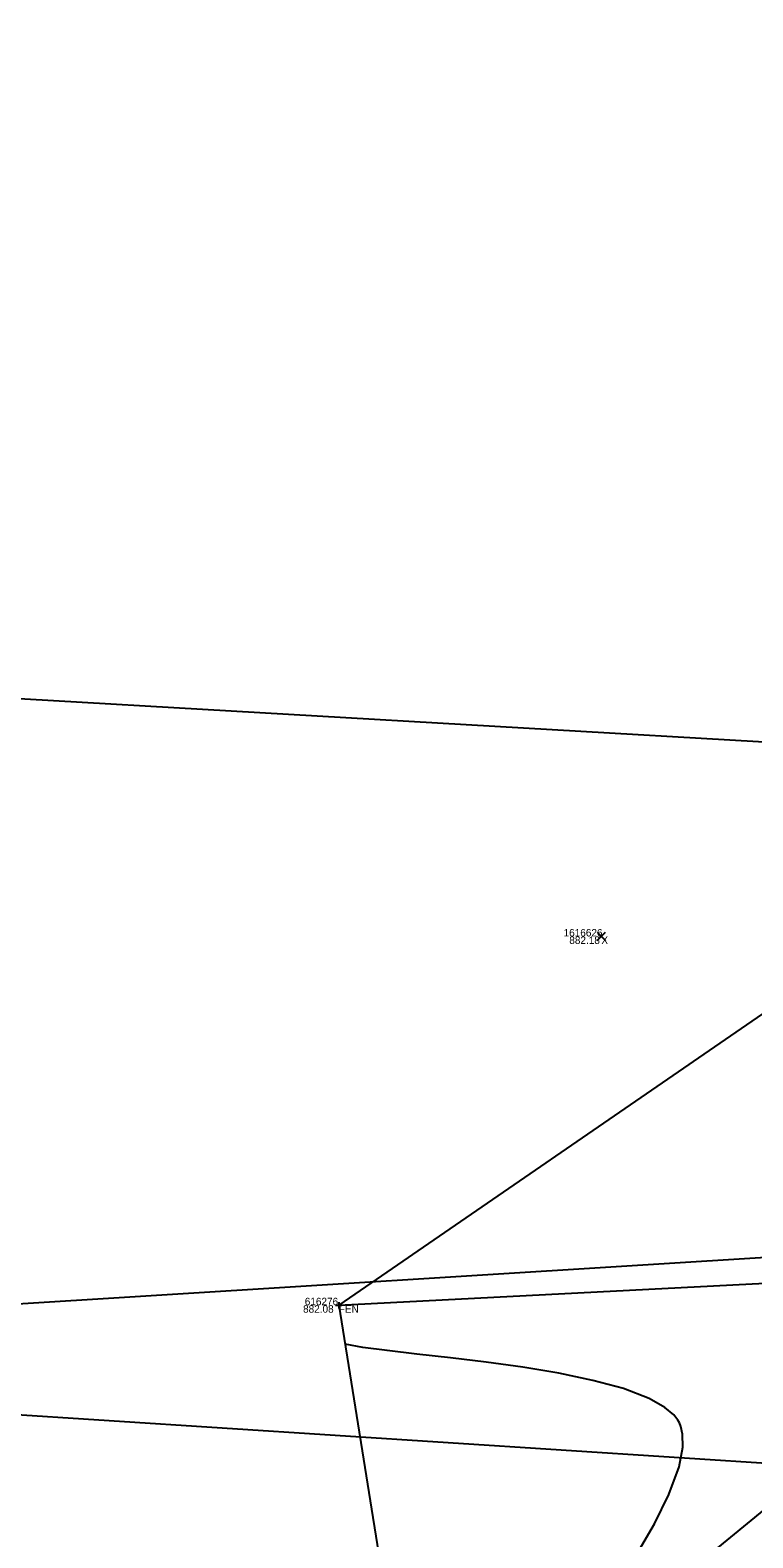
# Model space of a CAD drawing. Extents: x 1957117 to 1971063, y 701601 to 715861.
# Drawn here: x 1963737.4 to 1963771.2, y 707220.5 to 707291.1 of the extents above; entities that cross this region are included whole.
import ezdxf

# ---------------------------------------------------------------- set-up
doc = ezdxf.new("R2010")
doc.units = 0
for name, color, linetype in [('AP_X_Lights', 7, 'Continuous'), ('DT_X_Break_Line', 7, 'Continuous'), ('DT_X_Contour_Minor', 7, 'Continuous'), ('DT_X_TIN_Hull', 7, 'Continuous'), ('DV_X_Section_VMS_Line', 7, 'Continuous'), ('PV_P_Drive', 7, 'Continuous'), ('PV_P_Shoulder', 7, 'Continuous'), ('RD_P_Cells', 7, 'Continuous'), ('RS_Raster1', 7, 'Continuous'), ('RW_X_Esmt_LA', 7, 'Continuous'), ('RW_X_Esmt_RR', 7, 'Continuous'), ('SC_Scratch1', 7, 'Continuous'), ('SC_Shading5', 7, 'Continuous')]:
    doc.layers.add(name, color=color, linetype=linetype)

msp = doc.modelspace()

# ---------------------------------------------------------------- linework, layer by layer
at = {"layer": 'AP_X_Lights'}
for p, q in [((1963763.931, 707248.477), (1963764.319, 707248.867)), ((1963763.931, 707248.867), (1963764.319, 707248.477))]:
    msp.add_line(p, q, dxfattribs=at)
at = {"layer": 'DT_X_Break_Line'}
msp.add_lwpolyline([(1963549.31, 706900.902), (1963567.723, 706925.142), (1963581.753, 706948.682), (1963589.114, 706971.765), (1963604.241, 706992.933), (1963630.24, 707037.886), (1963653.883, 707082.082), (1963697.483, 707112.719), (1963727.123, 707153.396), (1963737.102, 707174.095), (1963750.986, 707197.42), (1963762.997, 707214.654), (1963786.295, 707233.762), (1963816.245, 707273.278), (1963881.4, 707289.893)], dxfattribs=at)
at = {"layer": 'DT_X_Contour_Minor'}
msp.add_lwpolyline([(1963765.805, 707219.783), (1963766.613, 707221.175), (1963767.292, 707222.548), (1963767.765, 707223.836), (1963767.942, 707224.762), (1963767.931, 707225.373), (1963767.847, 707225.733), (1963767.779, 707225.897), (1963767.707, 707226.027), (1963767.512, 707226.277), (1963767.102, 707226.625), (1963766.359, 707227.044), (1963765.163, 707227.501), (1963763.735, 707227.89), (1963762.142, 707228.221), (1963760.453, 707228.501), (1963758.736, 707228.739), (1963757.06, 707228.944), (1963755.493, 707229.122), (1963754.103, 707229.283), (1963752.959, 707229.435), (1963752.129, 707229.586)], dxfattribs=at)
msp.add_lwpolyline([(1963765.805, 707219.783), (1963766.613, 707221.175), (1963767.292, 707222.548), (1963767.765, 707223.836), (1963767.942, 707224.762), (1963767.931, 707225.373), (1963767.847, 707225.733), (1963767.779, 707225.897), (1963767.707, 707226.027), (1963767.512, 707226.277), (1963767.102, 707226.625), (1963766.359, 707227.044), (1963765.163, 707227.501), (1963763.735, 707227.89), (1963762.142, 707228.221), (1963760.453, 707228.501), (1963758.736, 707228.739), (1963757.06, 707228.944), (1963755.493, 707229.122), (1963754.103, 707229.283), (1963752.959, 707229.435), (1963752.129, 707229.586)], dxfattribs=at)
at = {"layer": 'DT_X_TIN_Hull'}
msp.add_lwpolyline([(1963940.142, 707371.501), (1963857.209, 707326.887), (1963847.297, 707313.095), (1963811.321, 707272.33), (1963751.836, 707231.407), (1963753.826, 707219.029), (1963738.818, 707206.839), (1963703.286, 707168.809), (1963648.079, 707085.514)], dxfattribs=at)
at = {"layer": 'DV_X_Section_VMS_Line'}
msp.add_line((1967938.63, 707015.18), (1962667.555, 707322.055), dxfattribs=at)
at = {"layer": 'PV_P_Drive'}
for p, q in [((1963751.69, 707231.407), (1963751.982, 707231.407)), ((1963751.836, 707231.553), (1963751.836, 707231.261)), ((1963751.836, 707231.407), (1963751.836, 707231.407))]:
    msp.add_line(p, q, dxfattribs=at)
at = {"layer": 'RD_P_Cells'}
msp.add_lwpolyline([(1963751.836, 707231.407), (1963783.881, 707233.072), (1963786.638, 707241.96), (1963811.321, 707272.33), (1963856.229, 707325.106)], dxfattribs=at)
at = {"layer": 'RW_X_Esmt_LA'}
msp.add_lwpolyline([(1957117.1, 704092.37), (1957215.43, 704254.26), (1957661.95, 704963.16), (1958203.61, 705831.12), (1958232.5, 705823.1), (1958257.69, 705864.2), (1958267.93, 705881.75), (1958273.45, 705891.21), (1958284.82, 705910.7), (1958298.41, 705933.99), (1958538.49, 706363.24), (1958545.48, 706382.65), (1958575.42, 706536.25), (1958626.97, 706620.32), (1958649.36, 706841.33), (1958664.5, 706990.73), (1959026.02, 707195.16), (1959117.82, 707222.09), (1959426.4, 707283.12), (1959644.69, 707270.79), (1962076.26, 707130.8), (1962489.19, 707153.81), (1963795.27, 707235.11)], dxfattribs=at)
at = {"layer": 'RW_X_Esmt_RR'}
msp.add_lwpolyline([(1963218.124, 707170.278), (1963732.185, 707226.591), (1963864.206, 707218.006), (1963915.055, 707221.53)], dxfattribs=at)
at = {"layer": 'SC_Shading5'}
for points in [[(1963589.678, 706586.994), (1963626.625, 706689.548), (1963651.76, 706746.832), (1963668.09, 706778.596), (1963682.768, 706805.402), (1963734.424, 706911.594), (1963826.849, 707116.717), (1963877.258, 707215.645), (1963964.981, 707354.472), (1964070.526, 707509.355), (1964132.574, 707601.994), (1964163.9, 707642.169), (1964191.2, 707685.167), (1964278.98, 707807.131), (1964326.11, 707874.364), (1964396.427, 707968.962), (1964508.519, 708133.679), (1964655.588, 708336.552), (1964745.319, 708429.172), (1964840.327, 708522.317), (1964988.178, 708660.245), (1965089.796, 708739.041), (1965251.743, 708835.216), (1965415.807, 708922.048), (1965866.2, 709149.38), (1966173.543, 709294.131), (1966283.627, 709338.196), (1966534.003, 709419.214), (1966689.084, 709471.266), (1967008.468, 709641.817), (1967166.677, 709750.124), (1967422.113, 709931.083), (1967818.707, 710198.831), (1968187.021, 710459.852), (1968360.589, 710592.493), (1968496.543, 710707.847), (1968606.427, 710809.378), (1968733.391, 710937.091), (1968807.28, 711025.4), (1968843.008, 711077.094), (1968863.233, 711106.099), (1968909.747, 711171.311), (1968974.133, 711279.559), (1969130.932, 711546.915), (1969247.433, 711744.686), (1969402.714, 712016.424), (1969505.287, 712191.789), (1969666.311, 712460.805), (1969771.586, 712639.896), (1969880.058, 712820.917), (1969964.994, 712955.706), (1969990.005, 713000.084), (1970030.065, 713068.479)], [(1963609.915, 706579.703), (1963646.615, 706681.572), (1963671.193, 706737.585), (1963687.092, 706768.511), (1963701.884, 706795.526), (1963753.906, 706902.469), (1963846.249, 707107.41), (1963895.973, 707204.994), (1963982.966, 707342.667), (1964088.35, 707497.312), (1964150.015, 707589.379), (1964181.502, 707629.761), (1964209.024, 707673.109), (1964296.517, 707794.674), (1964343.552, 707861.772), (1964413.958, 707956.489), (1964526.123, 708121.313), (1964672.104, 708322.686), (1964760.576, 708414.006), (1964855.195, 708506.77), (1965002.134, 708643.847), (1965101.925, 708721.226), (1965262.272, 708816.451), (1965425.685, 708902.939), (1965875.63, 709130.044), (1966182.13, 709274.398), (1966290.944, 709317.954), (1966540.737, 709398.785), (1966697.632, 709451.445), (1967019.644, 709623.399), (1967178.971, 709732.471), (1967434.35, 709913.39), (1967830.945, 710181.14), (1968199.774, 710442.525), (1968374.086, 710575.735), (1968510.806, 710691.739), (1968621.36, 710793.889), (1968749.296, 710922.58), (1968824.413, 711012.355), (1968860.678, 711064.827), (1968880.812, 711093.701), (1968927.778, 711159.547), (1968992.655, 711268.62), (1969149.476, 711536.015), (1969266.039, 711733.891), (1969421.336, 712005.657), (1969523.8, 712180.835), (1969684.812, 712449.831), (1969790.084, 712628.917), (1969898.385, 712809.653), (1969983.474, 712944.685), (1970008.657, 712989.367), (1970048.626, 713057.607)]]:
    msp.add_spline(points, degree=3, dxfattribs=at)

# ---------------------------------------------------------------- texts
at = {"layer": 'PV_P_Shoulder'}
for s, p in [('882.18', (1963762.626, 707248.322)), ('882.08', (1963750.166, 707231.057))]:
    msp.add_text(s, height=0.35, dxfattribs=at).set_placement(p)
at = {"layer": 'RS_Raster1'}
for s, p in [('1616626', (1963762.359, 707248.672)), ('616276', (1963750.246, 707231.407))]:
    msp.add_text(s, height=0.35, dxfattribs=at).set_placement(p)
at = {"layer": 'SC_Scratch1'}
for s, p in [('X', (1963764.125, 707248.322)), ('FEN', (1963751.836, 707231.057))]:
    msp.add_text(s, height=0.35, dxfattribs=at).set_placement(p)

doc.saveas('drawing.dxf')
